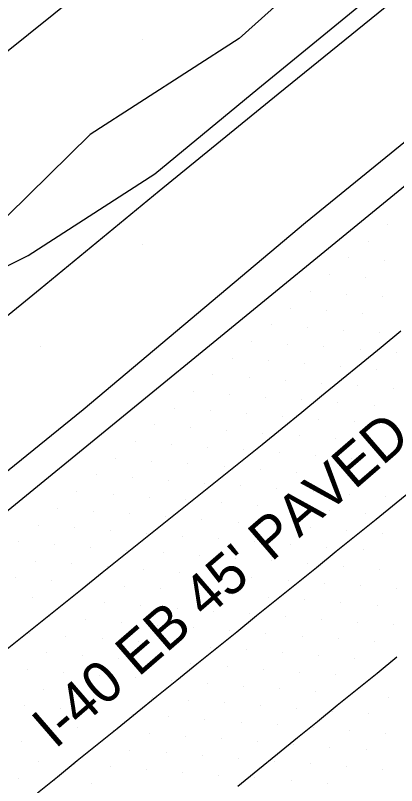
# Model space of a CAD drawing. Extents: x 1548934 to 1561348, y 809680 to 824075.
# Drawn here: x 1551457.5 to 1551494.7, y 810367.1 to 810442.3 of the extents above; entities that cross this region are included whole.
import ezdxf

# ---------------------------------------------------------------- set-up
doc = ezdxf.new("R2010")
doc.units = 0
for name, color, linetype in [('E_NCDOT_Vertical_Profile_Ground_Line', 7, 'Continuous'), ('Exist DTM QL2 LIDAR Elevation Point', 7, 'Continuous'), ('Exist DTM Scan Elevation Point', 7, 'Continuous'), ('Exist Guardrail Cable Guide Rail', 7, 'Continuous'), ('Exist Roads EOP Text', 7, 'Continuous'), ('P_RDY_Terminator_Cell', 7, 'Continuous'), ('PH Exist DTM Breakline', 7, 'Continuous')]:
    doc.layers.add(name, color=color, linetype=linetype)

msp = doc.modelspace()

# ---------------------------------------------------------------- linework, layer by layer
at = {"layer": 'E_NCDOT_Vertical_Profile_Ground_Line'}
msp.add_lwpolyline([(1551444.488, 810384.265), (1551456.113, 810393.415), (1551479.337, 810412.419), (1551502.581, 810431.398), (1551525.841, 810450.36), (1551548.958, 810469.487), (1551572.158, 810488.519), (1551595.194, 810507.741), (1551618.411, 810526.751), (1551626.097, 810533.004), (1551648.898, 810552.5)], dxfattribs=at)
at = {"layer": 'Exist DTM QL2 LIDAR Elevation Point'}
for p, q in [((1551469.977, 810439.966), (1551469.977, 810439.966)), ((1551469.977, 810419.965), (1551469.977, 810419.965)), ((1551459.976, 810409.964), (1551459.976, 810409.964))]:
    msp.add_line(p, q, dxfattribs=at)
at = {"layer": 'Exist DTM Scan Elevation Point'}
for p, q in [((1551493.87, 810421.866), (1551493.87, 810421.866)), ((1551491.974, 810420.237), (1551491.974, 810420.237)), ((1551490.078, 810418.608), (1551490.078, 810418.608)), ((1551493.602, 810418.34), (1551493.602, 810418.34)), ((1551488.181, 810416.979), (1551488.181, 810416.979)), ((1551491.706, 810416.711), (1551491.706, 810416.711)), ((1551486.285, 810415.35), (1551486.285, 810415.35)), ((1551489.81, 810415.082), (1551489.81, 810415.082)), ((1551493.335, 810414.814), (1551493.335, 810414.814)), ((1551484.388, 810413.721), (1551484.388, 810413.721)), ((1551487.913, 810413.453), (1551487.913, 810413.453)), ((1551491.438, 810413.186), (1551491.438, 810413.186)), ((1551482.492, 810412.092), (1551482.492, 810412.092)), ((1551486.017, 810411.824), (1551486.017, 810411.824)), ((1551489.542, 810411.557), (1551489.542, 810411.557)), ((1551493.067, 810411.289), (1551493.067, 810411.289)), ((1551480.595, 810410.463), (1551480.595, 810410.463)), ((1551484.12, 810410.195), (1551484.12, 810410.195)), ((1551487.645, 810409.927), (1551487.645, 810409.927)), ((1551491.17, 810409.66), (1551491.17, 810409.66)), ((1551494.695, 810409.392), (1551494.695, 810409.392)), ((1551478.699, 810408.834), (1551478.699, 810408.834)), ((1551482.224, 810408.566), (1551482.224, 810408.566)), ((1551485.749, 810408.299), (1551485.749, 810408.299)), ((1551489.274, 810408.031), (1551489.274, 810408.031)), ((1551492.799, 810407.763), (1551492.799, 810407.763)), ((1551476.803, 810407.205), (1551476.803, 810407.205)), ((1551480.328, 810406.938), (1551480.328, 810406.938)), ((1551483.852, 810406.67), (1551483.852, 810406.67)), ((1551487.378, 810406.402), (1551487.378, 810406.402)), ((1551490.902, 810406.134), (1551490.902, 810406.134)), ((1551474.906, 810405.576), (1551474.906, 810405.576)), ((1551478.431, 810405.308), (1551478.431, 810405.308)), ((1551494.428, 810405.866), (1551494.428, 810405.866)), ((1551481.956, 810405.041), (1551481.956, 810405.041)), ((1551485.481, 810404.773), (1551485.481, 810404.773)), ((1551489.006, 810404.505), (1551489.006, 810404.505)), ((1551473.01, 810403.947), (1551473.01, 810403.947)), ((1551476.534, 810403.679), (1551476.534, 810403.679)), ((1551492.531, 810404.237), (1551492.531, 810404.237)), ((1551480.06, 810403.412), (1551480.06, 810403.412)), ((1551483.585, 810403.144), (1551483.585, 810403.144)), ((1551471.113, 810402.318), (1551471.113, 810402.318)), ((1551487.11, 810402.876), (1551487.11, 810402.876)), ((1551490.635, 810402.608), (1551490.635, 810402.608)), ((1551494.16, 810402.341), (1551494.16, 810402.341)), ((1551474.638, 810402.051), (1551474.638, 810402.051)), ((1551478.163, 810401.783), (1551478.163, 810401.783)), ((1551481.688, 810401.515), (1551481.688, 810401.515)), ((1551469.217, 810400.69), (1551469.217, 810400.69)), ((1551485.213, 810401.247), (1551485.213, 810401.247)), ((1551488.738, 810400.979), (1551488.738, 810400.979)), ((1551492.263, 810400.712), (1551492.263, 810400.712)), ((1551472.742, 810400.421), (1551472.742, 810400.421)), ((1551476.267, 810400.154), (1551476.267, 810400.154)), ((1551479.792, 810399.886), (1551479.792, 810399.886)), ((1551483.317, 810399.618), (1551483.317, 810399.618)), ((1551486.842, 810399.35), (1551486.842, 810399.35)), ((1551467.32, 810399.06), (1551467.32, 810399.06)), ((1551470.846, 810398.793), (1551470.846, 810398.793)), ((1551474.37, 810398.525), (1551474.37, 810398.525)), ((1551490.367, 810399.083), (1551490.367, 810399.083)), ((1551493.892, 810398.815), (1551493.892, 810398.815)), ((1551477.895, 810398.257), (1551477.895, 810398.257)), ((1551481.42, 810397.989), (1551481.42, 810397.989)), ((1551484.945, 810397.721), (1551484.945, 810397.721)), ((1551465.424, 810397.432), (1551465.424, 810397.432)), ((1551468.949, 810397.163), (1551468.949, 810397.163)), ((1551472.474, 810396.896), (1551472.474, 810396.896)), ((1551488.471, 810397.454), (1551488.471, 810397.454)), ((1551491.996, 810397.186), (1551491.996, 810397.186)), ((1551475.999, 810396.628), (1551475.999, 810396.628)), ((1551479.524, 810396.36), (1551479.524, 810396.36)), ((1551463.528, 810395.803), (1551463.528, 810395.803)), ((1551467.053, 810395.535), (1551467.053, 810395.535)), ((1551483.049, 810396.092), (1551483.049, 810396.092)), ((1551486.574, 810395.825), (1551486.574, 810395.825)), ((1551490.099, 810395.557), (1551490.099, 810395.557)), ((1551470.577, 810395.267), (1551470.577, 810395.267)), ((1551474.103, 810394.999), (1551474.103, 810394.999)), ((1551477.628, 810394.731), (1551477.628, 810394.731)), ((1551493.625, 810395.29), (1551493.625, 810395.29)), ((1551461.631, 810394.174), (1551461.631, 810394.174)), ((1551465.156, 810393.906), (1551465.156, 810393.906)), ((1551481.153, 810394.464), (1551481.153, 810394.464)), ((1551484.678, 810394.196), (1551484.678, 810394.196)), ((1551488.203, 810393.928), (1551488.203, 810393.928)), ((1551468.681, 810393.638), (1551468.681, 810393.638)), ((1551472.206, 810393.37), (1551472.206, 810393.37)), ((1551491.728, 810393.661), (1551491.728, 810393.661)), ((1551459.735, 810392.545), (1551459.735, 810392.545)), ((1551475.731, 810393.102), (1551475.731, 810393.102)), ((1551479.256, 810392.835), (1551479.256, 810392.835)), ((1551482.781, 810392.567), (1551482.781, 810392.567)), ((1551463.26, 810392.277), (1551463.26, 810392.277)), ((1551466.785, 810392.009), (1551466.785, 810392.009)), ((1551470.31, 810391.741), (1551470.31, 810391.741)), ((1551486.307, 810392.299), (1551486.307, 810392.299)), ((1551489.832, 810392.032), (1551489.832, 810392.032)), ((1551493.357, 810391.764), (1551493.357, 810391.764)), ((1551457.839, 810390.916), (1551457.839, 810390.916)), ((1551473.835, 810391.473), (1551473.835, 810391.473)), ((1551477.36, 810391.206), (1551477.36, 810391.206)), ((1551480.885, 810390.938), (1551480.885, 810390.938)), ((1551461.363, 810390.648), (1551461.363, 810390.648)), ((1551464.888, 810390.38), (1551464.888, 810390.38)), ((1551484.41, 810390.67), (1551484.41, 810390.67)), ((1551487.935, 810390.403), (1551487.935, 810390.403)), ((1551491.461, 810390.135), (1551491.461, 810390.135)), ((1551468.413, 810390.112), (1551468.413, 810390.112)), ((1551471.938, 810389.844), (1551471.938, 810389.844)), ((1551475.463, 810389.577), (1551475.463, 810389.577)), ((1551459.467, 810389.019), (1551459.467, 810389.019)), ((1551462.992, 810388.751), (1551462.992, 810388.751)), ((1551478.989, 810389.309), (1551478.989, 810389.309)), ((1551482.514, 810389.041), (1551482.514, 810389.041)), ((1551486.039, 810388.774), (1551486.039, 810388.774)), ((1551466.517, 810388.483), (1551466.517, 810388.483)), ((1551470.042, 810388.216), (1551470.042, 810388.216)), ((1551473.567, 810387.948), (1551473.567, 810387.948)), ((1551489.564, 810388.506), (1551489.564, 810388.506)), ((1551493.09, 810388.239), (1551493.09, 810388.239)), ((1551457.571, 810387.39), (1551457.571, 810387.39)), ((1551461.096, 810387.122), (1551461.096, 810387.122)), ((1551477.092, 810387.68), (1551477.092, 810387.68)), ((1551480.617, 810387.412), (1551480.617, 810387.412)), ((1551484.143, 810387.145), (1551484.143, 810387.145)), ((1551464.62, 810386.854), (1551464.62, 810386.854)), ((1551468.146, 810386.587), (1551468.146, 810386.587)), ((1551487.668, 810386.877), (1551487.668, 810386.877)), ((1551491.193, 810386.61), (1551491.193, 810386.61)), ((1551471.671, 810386.319), (1551471.671, 810386.319)), ((1551475.196, 810386.051), (1551475.196, 810386.051)), ((1551478.721, 810385.784), (1551478.721, 810385.784)), ((1551494.718, 810386.342), (1551494.718, 810386.342)), ((1551459.199, 810385.493), (1551459.199, 810385.493)), ((1551462.724, 810385.225), (1551462.724, 810385.225)), ((1551466.249, 810384.958), (1551466.249, 810384.958)), ((1551482.246, 810385.516), (1551482.246, 810385.516)), ((1551485.772, 810385.248), (1551485.772, 810385.248)), ((1551489.297, 810384.981), (1551489.297, 810384.981)), ((1551469.774, 810384.69), (1551469.774, 810384.69)), ((1551473.299, 810384.422), (1551473.299, 810384.422)), ((1551476.825, 810384.155), (1551476.825, 810384.155)), ((1551492.822, 810384.713), (1551492.822, 810384.713)), ((1551460.828, 810383.596), (1551460.828, 810383.596)), ((1551480.35, 810383.887), (1551480.35, 810383.887)), ((1551483.875, 810383.619), (1551483.875, 810383.619)), ((1551464.353, 810383.329), (1551464.353, 810383.329)), ((1551467.878, 810383.061), (1551467.878, 810383.061)), ((1551471.403, 810382.793), (1551471.403, 810382.793)), ((1551487.4, 810383.352), (1551487.4, 810383.352)), ((1551490.926, 810383.084), (1551490.926, 810383.084)), ((1551494.451, 810382.817), (1551494.451, 810382.817)), ((1551458.931, 810381.968), (1551458.931, 810381.968)), ((1551474.928, 810382.526), (1551474.928, 810382.526)), ((1551478.453, 810382.258), (1551478.453, 810382.258)), ((1551481.979, 810381.991), (1551481.979, 810381.991)), ((1551462.456, 810381.7), (1551462.456, 810381.7)), ((1551465.981, 810381.432), (1551465.981, 810381.432)), ((1551469.507, 810381.164), (1551469.507, 810381.164)), ((1551485.504, 810381.723), (1551485.504, 810381.723)), ((1551489.029, 810381.455), (1551489.029, 810381.455)), ((1551492.555, 810381.188), (1551492.555, 810381.188)), ((1551473.032, 810380.897), (1551473.032, 810380.897)), ((1551476.557, 810380.629), (1551476.557, 810380.629)), ((1551480.082, 810380.362), (1551480.082, 810380.362)), ((1551460.56, 810380.071), (1551460.56, 810380.071)), ((1551464.085, 810379.803), (1551464.085, 810379.803)), ((1551483.608, 810380.094), (1551483.608, 810380.094)), ((1551487.133, 810379.826), (1551487.133, 810379.826)), ((1551467.61, 810379.535), (1551467.61, 810379.535)), ((1551471.135, 810379.268), (1551471.135, 810379.268)), ((1551474.661, 810379), (1551474.661, 810379)), ((1551490.658, 810379.559), (1551490.658, 810379.559)), ((1551494.184, 810379.291), (1551494.184, 810379.291)), ((1551458.664, 810378.442), (1551458.664, 810378.442)), ((1551462.189, 810378.174), (1551462.189, 810378.174)), ((1551478.186, 810378.733), (1551478.186, 810378.733)), ((1551481.711, 810378.465), (1551481.711, 810378.465)), ((1551485.237, 810378.198), (1551485.237, 810378.198)), ((1551465.714, 810377.906), (1551465.714, 810377.906)), ((1551469.239, 810377.639), (1551469.239, 810377.639)), ((1551472.764, 810377.371), (1551472.764, 810377.371)), ((1551488.762, 810377.93), (1551488.762, 810377.93)), ((1551492.287, 810377.662), (1551492.287, 810377.662)), ((1551476.29, 810377.104), (1551476.29, 810377.104)), ((1551479.815, 810376.836), (1551479.815, 810376.836)), ((1551460.292, 810376.545), (1551460.292, 810376.545)), ((1551463.817, 810376.278), (1551463.817, 810376.278)), ((1551467.343, 810376.01), (1551467.343, 810376.01)), ((1551483.34, 810376.569), (1551483.34, 810376.569)), ((1551486.866, 810376.301), (1551486.866, 810376.301)), ((1551490.391, 810376.033), (1551490.391, 810376.033)), ((1551470.868, 810375.742), (1551470.868, 810375.742)), ((1551474.393, 810375.475), (1551474.393, 810375.475)), ((1551477.918, 810375.207), (1551477.918, 810375.207)), ((1551493.916, 810375.766), (1551493.916, 810375.766)), ((1551458.396, 810374.916), (1551458.396, 810374.916)), ((1551461.921, 810374.649), (1551461.921, 810374.649)), ((1551465.446, 810374.381), (1551465.446, 810374.381)), ((1551481.444, 810374.94), (1551481.444, 810374.94)), ((1551484.969, 810374.672), (1551484.969, 810374.672)), ((1551488.494, 810374.405), (1551488.494, 810374.405)), ((1551468.971, 810374.113), (1551468.971, 810374.113)), ((1551472.497, 810373.846), (1551472.497, 810373.846)), ((1551492.02, 810374.137), (1551492.02, 810374.137)), ((1551460.025, 810373.02), (1551460.025, 810373.02)), ((1551476.022, 810373.578), (1551476.022, 810373.578)), ((1551479.547, 810373.311), (1551479.547, 810373.311)), ((1551483.073, 810373.043), (1551483.073, 810373.043)), ((1551463.55, 810372.752), (1551463.55, 810372.752)), ((1551467.075, 810372.484), (1551467.075, 810372.484)), ((1551470.6, 810372.217), (1551470.6, 810372.217)), ((1551486.598, 810372.776), (1551486.598, 810372.776)), ((1551490.124, 810372.508), (1551490.124, 810372.508)), ((1551493.649, 810372.241), (1551493.649, 810372.241)), ((1551458.128, 810371.391), (1551458.128, 810371.391)), ((1551474.126, 810371.949), (1551474.126, 810371.949)), ((1551477.651, 810371.682), (1551477.651, 810371.682)), ((1551481.176, 810371.414), (1551481.176, 810371.414)), ((1551461.653, 810371.123), (1551461.653, 810371.123)), ((1551465.179, 810370.855), (1551465.179, 810370.855)), ((1551468.704, 810370.588), (1551468.704, 810370.588)), ((1551484.702, 810371.147), (1551484.702, 810371.147)), ((1551488.227, 810370.879), (1551488.227, 810370.879)), ((1551491.753, 810370.612), (1551491.753, 810370.612)), ((1551472.229, 810370.32), (1551472.229, 810370.32)), ((1551475.755, 810370.053), (1551475.755, 810370.053)), ((1551459.757, 810369.494), (1551459.757, 810369.494)), ((1551463.282, 810369.226), (1551463.282, 810369.226)), ((1551479.28, 810369.785), (1551479.28, 810369.785)), ((1551482.805, 810369.518), (1551482.805, 810369.518)), ((1551486.331, 810369.251), (1551486.331, 810369.251)), ((1551466.808, 810368.959), (1551466.808, 810368.959)), ((1551470.333, 810368.691), (1551470.333, 810368.691)), ((1551473.858, 810368.424), (1551473.858, 810368.424)), ((1551489.857, 810368.983), (1551489.857, 810368.983)), ((1551493.382, 810368.716), (1551493.382, 810368.716)), ((1551457.861, 810367.865), (1551457.861, 810367.865)), ((1551461.386, 810367.598), (1551461.386, 810367.598)), ((1551477.383, 810368.156), (1551477.383, 810368.156)), ((1551480.909, 810367.889), (1551480.909, 810367.889)), ((1551484.435, 810367.622), (1551484.435, 810367.622)), ((1551464.911, 810367.33), (1551464.911, 810367.33)), ((1551487.96, 810367.354), (1551487.96, 810367.354))]:
    msp.add_line(p, q, dxfattribs=at)
at = {"layer": 'Exist Guardrail Cable Guide Rail'}
msp.add_lwpolyline([(1551645.067, 810568.012), (1551633.432, 810558.34), (1551621.822, 810548.837), (1551610.482, 810539.585), (1551598.849, 810530.042), (1551587.485, 810520.244), (1551575.884, 810510.524), (1551564.405, 810500.869), (1551552.918, 810491.413), (1551541.303, 810481.922), (1551529.638, 810472.396), (1551518.006, 810462.924), (1551506.503, 810453.466), (1551494.828, 810444.049), (1551483.162, 810434.602), (1551471.543, 810425.115), (1551459.946, 810415.577), (1551448.331, 810406.085), (1551436.847, 810396.877), (1551435.436, 810395.766)], dxfattribs=at)
at = {"layer": 'P_RDY_Terminator_Cell'}
for points in [[(1551456.242, 810380.09), (1551458.194, 810381.653), (1551460.145, 810383.215), (1551462.097, 810384.778), (1551464.048, 810386.34), (1551466, 810387.903), (1551467.951, 810389.465), (1551469.903, 810391.028), (1551471.854, 810392.591), (1551473.806, 810394.153), (1551475.757, 810395.716), (1551477.709, 810397.278), (1551479.66, 810398.841), (1551481.612, 810400.403), (1551483.548, 810401.985), (1551485.482, 810403.57), (1551487.415, 810405.154), (1551489.349, 810406.739), (1551491.283, 810408.323), (1551493.217, 810409.907), (1551495.15, 810411.492)], [(1551459.678, 810366.425), (1551461.623, 810367.997), (1551463.567, 810369.568), (1551465.512, 810371.139), (1551467.456, 810372.71), (1551469.401, 810374.281), (1551471.345, 810375.853), (1551473.29, 810377.424), (1551475.235, 810378.995), (1551477.179, 810380.566), (1551479.124, 810382.137), (1551481.068, 810383.709), (1551483.013, 810385.28), (1551484.957, 810386.851), (1551486.902, 810388.422), (1551488.847, 810389.993), (1551490.791, 810391.565), (1551492.736, 810393.136), (1551494.68, 810394.707), (1551496.617, 810396.288)], [(1551494.768, 810379.654), (1551492.827, 810378.079), (1551490.886, 810376.503), (1551488.945, 810374.928), (1551487.004, 810373.352), (1551485.063, 810371.777), (1551483.122, 810370.201), (1551481.181, 810368.625), (1551479.24, 810367.05)]]:
    msp.add_lwpolyline(points, dxfattribs=at)
at = {"layer": 'PH Exist DTM Breakline'}
for points in [[(1551417.883, 810407.398), (1551432.392, 810419.235), (1551448.388, 810432.126), (1551463.908, 810444.556), (1551480.556, 810458.727), (1551495.998, 810470.721), (1551512.779, 810483.455), (1551526.124, 810494.877), (1551540.797, 810506.743), (1551554.488, 810518.26), (1551567.602, 810529.513), (1551583.151, 810542.273), (1551597.076, 810551.659), (1551607.705, 810560.571), (1551621.142, 810571.735), (1551639.856, 810587.953), (1551647.753, 810594.047)], [(1551658.016, 810565.912), (1551634.484, 810546.871), (1551612.397, 810528.841), (1551592.062, 810511.696), (1551567.719, 810489.454), (1551545.048, 810470.284), (1551524.68, 810453.477), (1551509.741, 810441.458), (1551485.853, 810422.028), (1551464.135, 810403.78), (1551440.534, 810384.685), (1551434.664, 810379.828)], [(1551487.786, 810447.586), (1551479.359, 810440.013), (1551464.818, 810430.639), (1551446.691, 810412.855), (1551430.633, 810399.563), (1551408.198, 810381.612)], [(1551446.691, 810412.855), (1551458.768, 810418.846), (1551471.125, 810426.829), (1551481.195, 810435.104), (1551491.205, 810443.3)]]:
    msp.add_lwpolyline(points, dxfattribs=at)

# ---------------------------------------------------------------- texts
at = {"layer": 'Exist Roads EOP Text'}
msp.add_text("I-40 EB 45' PAVED", height=4.02, rotation=40.88002, dxfattribs=at).set_placement((1551461.396, 810370.622))

doc.saveas('drawing.dxf')
